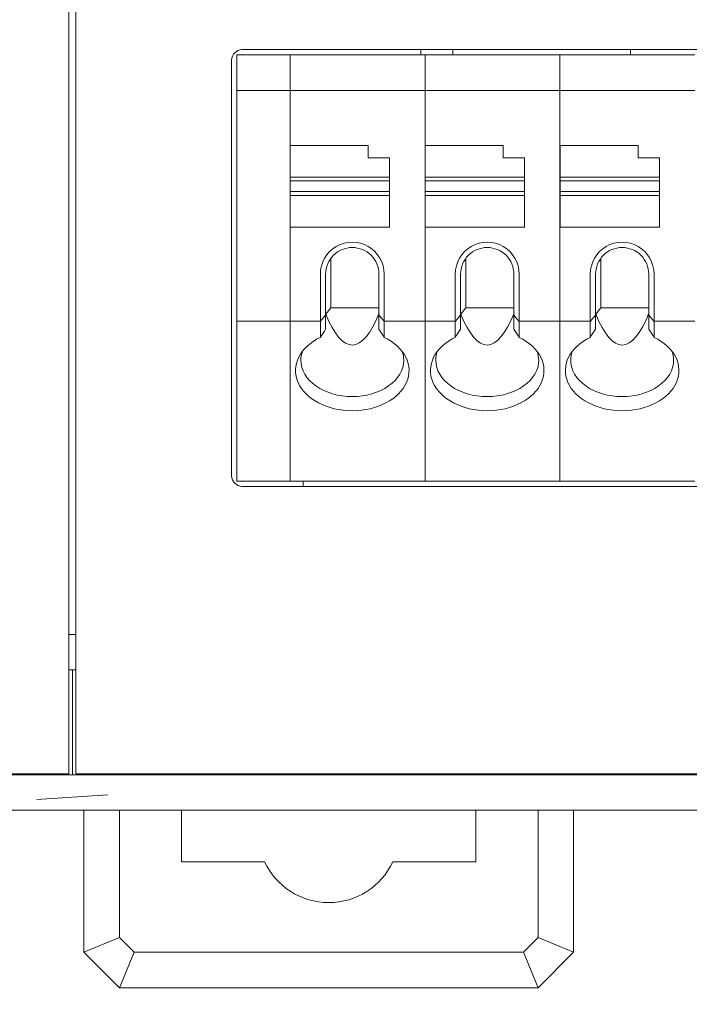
# Model space of a CAD drawing. Header units: millimetres. Extents: x -1114 to 1396, y -630 to 631.
# Tile 288 of 656: x -438 to -419, y 110 to 137. Entities that reach past the tile are written whole.
import ezdxf

# ---------------------------------------------------------------- set-up
doc = ezdxf.new("R2010")
doc.units = ezdxf.units.MM
doc.header["$MEASUREMENT"] = 0

msp = doc.modelspace()

# ---------------------------------------------------------------- linework, layer by layer
at = {"lineweight": 18}
for points, knots in [([(1038.9843, -629.7647), (1038.9843, -629.7647), (-1111.4882, -629.7647), (-1111.4882, -629.7647), (-1111.4882, -629.7647), (-1111.4882, -629.7647), (-1111.4882, 630.7883), (-1111.4882, 630.7883), (-1111.4882, 630.7883), (-1111.4882, 630.7883), (1038.9843, 630.7883), (1038.9843, 630.7883)], [0, 0, 0, 0, 0.3333333, 0.3333333, 0.3333333, 0.3333333, 0.6666667, 0.6666667, 0.6666667, 0.6666667, 1, 1, 1, 1]), ([(-431.4904, 136.4824), (-431.57, 136.4824), (-431.6463, 136.4508), (-431.7026, 136.3945), (-431.7026, 136.3945), (-431.7588, 136.3383), (-431.7904, 136.262), (-431.7904, 136.1824)], [0, 0, 0, 0, 0.5, 0.5, 0.5, 0.5, 1, 1, 1, 1]), ([(-427.4895, 130.1585), (-427.4895, 130.48), (-427.661, 130.7771), (-427.9395, 130.9379), (-427.9395, 130.9379), (-428.218, 131.0987), (-428.561, 131.0987), (-428.8395, 130.9379), (-428.8395, 130.9379), (-429.118, 130.7771), (-429.2895, 130.48), (-429.2895, 130.1585)], [0, 0, 0, 0, 0.3333333, 0.3333333, 0.3333333, 0.3333333, 0.6666667, 0.6666667, 0.6666667, 0.6666667, 1, 1, 1, 1]), ([(-428.3895, 130.9085), (-428.5884, 130.9085), (-428.7792, 130.8295), (-428.9198, 130.6888), (-428.9198, 130.6888), (-429.0605, 130.5482), (-429.1395, 130.3574), (-429.1395, 130.1585)], [0, 0, 0, 0, 0.5, 0.5, 0.5, 0.5, 1, 1, 1, 1]), ([(-427.6395, 130.1585), (-427.6395, 130.3574), (-427.7185, 130.5482), (-427.8592, 130.6888), (-427.8592, 130.6888), (-427.9998, 130.8295), (-428.1906, 130.9085), (-428.3895, 130.9085)], [0, 0, 0, 0, 0.5, 0.5, 0.5, 0.5, 1, 1, 1, 1]), ([(-423.6862, 130.1585), (-423.6862, 130.48), (-423.8578, 130.7771), (-424.1362, 130.9379), (-424.1362, 130.9379), (-424.4147, 131.0987), (-424.7578, 131.0987), (-425.0362, 130.9379), (-425.0362, 130.9379), (-425.3147, 130.7771), (-425.4862, 130.48), (-425.4862, 130.1585)], [0, 0, 0, 0, 0.3333333, 0.3333333, 0.3333333, 0.3333333, 0.6666667, 0.6666667, 0.6666667, 0.6666667, 1, 1, 1, 1]), ([(-424.5862, 130.9085), (-424.7851, 130.9085), (-424.9759, 130.8295), (-425.1166, 130.6888), (-425.1166, 130.6888), (-425.2572, 130.5482), (-425.3362, 130.3574), (-425.3362, 130.1585)], [0, 0, 0, 0, 0.5, 0.5, 0.5, 0.5, 1, 1, 1, 1]), ([(-423.8362, 130.1585), (-423.8362, 130.3574), (-423.9153, 130.5482), (-424.0559, 130.6888), (-424.0559, 130.6888), (-424.1966, 130.8295), (-424.3873, 130.9085), (-424.5862, 130.9085)], [0, 0, 0, 0, 0.5, 0.5, 0.5, 0.5, 1, 1, 1, 1]), ([(-419.883, 130.1585), (-419.883, 130.48), (-420.0545, 130.7771), (-420.333, 130.9379), (-420.333, 130.9379), (-420.6114, 131.0987), (-420.9545, 131.0987), (-421.233, 130.9379), (-421.233, 130.9379), (-421.5114, 130.7771), (-421.683, 130.48), (-421.683, 130.1585)], [0, 0, 0, 0, 0.3333333, 0.3333333, 0.3333333, 0.3333333, 0.6666667, 0.6666667, 0.6666667, 0.6666667, 1, 1, 1, 1]), ([(-420.783, 130.9085), (-420.9819, 130.9085), (-421.1727, 130.8295), (-421.3133, 130.6888), (-421.3133, 130.6888), (-421.454, 130.5482), (-421.533, 130.3574), (-421.533, 130.1585)], [0, 0, 0, 0, 0.5, 0.5, 0.5, 0.5, 1, 1, 1, 1]), ([(-420.033, 130.1585), (-420.033, 130.3574), (-420.112, 130.5482), (-420.2527, 130.6888), (-420.2527, 130.6888), (-420.3933, 130.8295), (-420.5841, 130.9085), (-420.783, 130.9085)], [0, 0, 0, 0, 0.5, 0.5, 0.5, 0.5, 1, 1, 1, 1]), ([(-429.2895, 128.3791), (-429.8701, 128.0997), (-430.1253, 127.5853), (-429.9186, 127.1107), (-429.9186, 127.1107), (-429.712, 126.6361), (-429.0918, 126.3123), (-428.3895, 126.3123)], [0, 0, 0, 0, 0.5, 0.5, 0.5, 0.5, 1, 1, 1, 1]), ([(-428.3895, 126.3123), (-427.6872, 126.3123), (-427.067, 126.6361), (-426.8603, 127.1107), (-426.8603, 127.1107), (-426.6537, 127.5853), (-426.9088, 128.0997), (-427.4895, 128.3791)], [0, 0, 0, 0, 0.5, 0.5, 0.5, 0.5, 1, 1, 1, 1]), ([(-425.4862, 128.3791), (-426.0669, 128.0997), (-426.3221, 127.5853), (-426.1154, 127.1107), (-426.1154, 127.1107), (-425.9087, 126.6361), (-425.2885, 126.3123), (-424.5862, 126.3123)], [0, 0, 0, 0, 0.5, 0.5, 0.5, 0.5, 1, 1, 1, 1]), ([(-424.5862, 126.3123), (-423.884, 126.3123), (-423.2638, 126.6361), (-423.0571, 127.1107), (-423.0571, 127.1107), (-422.8504, 127.5853), (-423.1056, 128.0997), (-423.6862, 128.3791)], [0, 0, 0, 0, 0.5, 0.5, 0.5, 0.5, 1, 1, 1, 1]), ([(-421.683, 128.3791), (-422.2636, 128.0997), (-422.5188, 127.5853), (-422.3121, 127.1107), (-422.3121, 127.1107), (-422.1055, 126.6361), (-421.4853, 126.3123), (-420.783, 126.3123)], [0, 0, 0, 0, 0.5, 0.5, 0.5, 0.5, 1, 1, 1, 1]), ([(-420.783, 126.3123), (-420.0807, 126.3123), (-419.4605, 126.6361), (-419.2538, 127.1107), (-419.2538, 127.1107), (-419.0472, 127.5853), (-419.3023, 128.0997), (-419.883, 128.3791)], [0, 0, 0, 0, 0.5, 0.5, 0.5, 0.5, 1, 1, 1, 1]), ([(-429.8395, 127.7351), (-429.8395, 127.4631), (-429.6867, 127.2024), (-429.4148, 127.0101), (-429.4148, 127.0101), (-429.1429, 126.8178), (-428.7741, 126.7098), (-428.3895, 126.7098)], [0, 0, 0, 0, 0.5, 0.5, 0.5, 0.5, 1, 1, 1, 1]), ([(-428.3895, 126.7098), (-428.0049, 126.7098), (-427.6361, 126.8178), (-427.3642, 127.0101), (-427.3642, 127.0101), (-427.0923, 127.2024), (-426.9395, 127.4631), (-426.9395, 127.7351)], [0, 0, 0, 0, 0.5, 0.5, 0.5, 0.5, 1, 1, 1, 1]), ([(-426.0362, 127.7351), (-426.0362, 127.4631), (-425.8835, 127.2024), (-425.6115, 127.0101), (-425.6115, 127.0101), (-425.3396, 126.8178), (-424.9708, 126.7098), (-424.5862, 126.7098)], [0, 0, 0, 0, 0.5, 0.5, 0.5, 0.5, 1, 1, 1, 1]), ([(-424.5862, 126.7098), (-424.2017, 126.7098), (-423.8329, 126.8178), (-423.5609, 127.0101), (-423.5609, 127.0101), (-423.289, 127.2024), (-423.1362, 127.4631), (-423.1362, 127.7351)], [0, 0, 0, 0, 0.5, 0.5, 0.5, 0.5, 1, 1, 1, 1]), ([(-422.233, 127.7351), (-422.233, 127.4631), (-422.0802, 127.2024), (-421.8083, 127.0101), (-421.8083, 127.0101), (-421.5364, 126.8178), (-421.1675, 126.7098), (-420.783, 126.7098)], [0, 0, 0, 0, 0.5, 0.5, 0.5, 0.5, 1, 1, 1, 1]), ([(-420.783, 126.7098), (-420.3984, 126.7098), (-420.0296, 126.8178), (-419.7577, 127.0101), (-419.7577, 127.0101), (-419.4857, 127.2024), (-419.333, 127.4631), (-419.333, 127.7351)], [0, 0, 0, 0, 0.5, 0.5, 0.5, 0.5, 1, 1, 1, 1]), ([(-431.7904, 124.4824), (-431.7904, 124.4028), (-431.7588, 124.3265), (-431.7026, 124.2703), (-431.7026, 124.2703), (-431.6463, 124.214), (-431.57, 124.1824), (-431.4904, 124.1824)], [0, 0, 0, 0, 0.5, 0.5, 0.5, 0.5, 1, 1, 1, 1]), ([(-435.2773, 115.0613), (-435.6106, 115.0613), (-435.9439, 115.0613), (-436.2773, 115.0613), (-436.2773, 115.0613), (-436.6106, 115.0613), (-436.9439, 115.0613), (-437.2773, 115.0613)], [0, 0, 0, 0, 0.5, 0.5, 0.5, 0.5, 1, 1, 1, 1]), ([(-430.863, 113.6113), (-430.5334, 112.9095), (-429.8279, 112.4613), (-429.0526, 112.4613), (-429.0526, 112.4613), (-428.2772, 112.4613), (-427.5717, 112.9095), (-427.2422, 113.6113)], [0, 0, 0, 0, 0.5, 0.5, 0.5, 0.5, 1, 1, 1, 1])]:
    msp.add_open_spline(points, degree=3, knots=knots, dxfattribs=at)
for points in [[(-436.3773, 168.083), (-436.3773, 168.083), (-436.3773, 118.083), (-436.3773, 118.083)], [(-436.1773, 118.083), (-436.1773, 118.083), (-436.1773, 168.083), (-436.1773, 168.083)], [(-431.4904, 136.4824), (-431.4904, 136.4824), (-384.6537, 136.4824), (-384.6537, 136.4824)], [(-426.4526, 136.4825), (-426.4526, 136.4825), (-426.4526, 136.3325), (-426.4526, 136.3325)], [(-425.5526, 136.3325), (-425.5526, 136.3325), (-425.5526, 136.4825), (-425.5526, 136.4825)], [(-420.5526, 136.3321), (-420.5526, 136.3321), (-420.5526, 136.4821), (-420.5526, 136.4821)], [(-431.7904, 136.1824), (-431.7904, 136.1824), (-431.7904, 124.4824), (-431.7904, 124.4824)], [(-431.6404, 136.3324), (-431.6404, 136.3324), (-430.1427, 136.3324), (-430.1427, 136.3324)], [(-431.6404, 136.2826), (-431.6404, 136.2826), (-431.6404, 136.3324), (-431.6404, 136.3324)], [(-431.6404, 136.3324), (-431.6404, 136.3324), (-430.1427, 136.3324), (-430.1427, 136.3324)], [(-431.6404, 135.3822), (-431.6404, 135.3822), (-431.6404, 136.2826), (-431.6404, 136.2826)], [(-430.1427, 136.3324), (-430.1427, 136.3324), (-426.3395, 136.3324), (-426.3395, 136.3324)], [(-430.1427, 136.2826), (-430.1427, 136.2826), (-430.1427, 136.3324), (-430.1427, 136.3324)], [(-426.3395, 136.3324), (-426.3395, 136.3324), (-430.1427, 136.3324), (-430.1427, 136.3324)], [(-430.1427, 136.2826), (-430.1427, 136.2826), (-430.1427, 136.3324), (-430.1427, 136.3324)], [(-430.1427, 135.3822), (-430.1427, 135.3822), (-430.1427, 136.2826), (-430.1427, 136.2826)], [(-430.1427, 135.3822), (-430.1427, 135.3822), (-430.1427, 136.2826), (-430.1427, 136.2826)], [(-426.3395, 136.3324), (-426.3395, 136.3324), (-422.5362, 136.3324), (-422.5362, 136.3324)], [(-426.3395, 136.2826), (-426.3395, 136.2826), (-426.3395, 136.3324), (-426.3395, 136.3324)], [(-426.3395, 136.2826), (-426.3395, 136.2826), (-426.3395, 136.3324), (-426.3395, 136.3324)], [(-422.5362, 136.3324), (-422.5362, 136.3324), (-426.3395, 136.3324), (-426.3395, 136.3324)], [(-426.3395, 135.3822), (-426.3395, 135.3822), (-426.3395, 136.2826), (-426.3395, 136.2826)], [(-426.3395, 135.3822), (-426.3395, 135.3822), (-426.3395, 136.2826), (-426.3395, 136.2826)], [(-422.5362, 136.3324), (-422.5362, 136.3324), (-418.733, 136.3324), (-418.733, 136.3324)], [(-422.5362, 136.2826), (-422.5362, 136.2826), (-422.5362, 136.3324), (-422.5362, 136.3324)], [(-418.733, 136.3324), (-418.733, 136.3324), (-422.5362, 136.3324), (-422.5362, 136.3324)], [(-422.5362, 136.2826), (-422.5362, 136.2826), (-422.5362, 136.3324), (-422.5362, 136.3324)], [(-422.5362, 135.3822), (-422.5362, 135.3822), (-422.5362, 136.2826), (-422.5362, 136.2826)], [(-422.5362, 135.3822), (-422.5362, 135.3822), (-422.5362, 136.2826), (-422.5362, 136.2826)], [(-431.6404, 135.262), (-431.6404, 135.262), (-431.6404, 135.3822), (-431.6404, 135.3822)], [(-430.1427, 135.3324), (-430.1427, 135.3324), (-431.6404, 135.3324), (-431.6404, 135.3324)], [(-430.1427, 135.262), (-430.1427, 135.262), (-430.1427, 135.3822), (-430.1427, 135.3822)], [(-430.1427, 135.262), (-430.1427, 135.262), (-430.1427, 135.3822), (-430.1427, 135.3822)], [(-430.1427, 135.3324), (-430.1427, 135.3324), (-426.3395, 135.3324), (-426.3395, 135.3324)], [(-426.3395, 135.262), (-426.3395, 135.262), (-426.3395, 135.3822), (-426.3395, 135.3822)], [(-426.3395, 135.262), (-426.3395, 135.262), (-426.3395, 135.3822), (-426.3395, 135.3822)], [(-426.3395, 135.3324), (-426.3395, 135.3324), (-422.5362, 135.3324), (-422.5362, 135.3324)], [(-422.5362, 135.262), (-422.5362, 135.262), (-422.5362, 135.3822), (-422.5362, 135.3822)], [(-422.5362, 135.262), (-422.5362, 135.262), (-422.5362, 135.3822), (-422.5362, 135.3822)], [(-422.5362, 135.3324), (-422.5362, 135.3324), (-418.733, 135.3324), (-418.733, 135.3324)], [(-431.6404, 128.9028), (-431.6404, 128.9028), (-431.6404, 135.262), (-431.6404, 135.262)], [(-430.1427, 128.9028), (-430.1427, 128.9028), (-430.1427, 135.262), (-430.1427, 135.262)], [(-430.1427, 128.9028), (-430.1427, 128.9028), (-430.1427, 135.262), (-430.1427, 135.262)], [(-426.3395, 128.9028), (-426.3395, 128.9028), (-426.3395, 135.262), (-426.3395, 135.262)], [(-426.3395, 128.9028), (-426.3395, 128.9028), (-426.3395, 135.262), (-426.3395, 135.262)], [(-422.5362, 128.9028), (-422.5362, 128.9028), (-422.5362, 135.262), (-422.5362, 135.262)], [(-422.5362, 128.9028), (-422.5362, 128.9028), (-422.5362, 135.262), (-422.5362, 135.262)], [(-427.9395, 133.7824), (-427.9395, 133.7824), (-430.1395, 133.7824), (-430.1395, 133.7824)], [(-430.1395, 133.7824), (-430.1395, 133.7824), (-430.1395, 132.8916), (-430.1395, 132.8916)], [(-427.9395, 133.4324), (-427.9395, 133.4324), (-427.9395, 133.7824), (-427.9395, 133.7824)], [(-424.1362, 133.7824), (-424.1362, 133.7824), (-426.3362, 133.7824), (-426.3362, 133.7824)], [(-426.3362, 133.7824), (-426.3362, 133.7824), (-426.3362, 132.8916), (-426.3362, 132.8916)], [(-424.1362, 133.4324), (-424.1362, 133.4324), (-424.1362, 133.7824), (-424.1362, 133.7824)], [(-420.333, 133.7824), (-420.333, 133.7824), (-422.533, 133.7824), (-422.533, 133.7824)], [(-422.533, 133.7824), (-422.533, 133.7824), (-422.533, 132.8916), (-422.533, 132.8916)], [(-420.333, 133.4324), (-420.333, 133.4324), (-420.333, 133.7824), (-420.333, 133.7824)], [(-427.3395, 133.4324), (-427.3395, 133.4324), (-427.9395, 133.4324), (-427.9395, 133.4324)], [(-427.3395, 132.8916), (-427.3395, 132.8916), (-427.3395, 133.4324), (-427.3395, 133.4324)], [(-423.5362, 133.4324), (-423.5362, 133.4324), (-424.1362, 133.4324), (-424.1362, 133.4324)], [(-423.5362, 132.8916), (-423.5362, 132.8916), (-423.5362, 133.4324), (-423.5362, 133.4324)], [(-419.733, 133.4324), (-419.733, 133.4324), (-420.333, 133.4324), (-420.333, 133.4324)], [(-419.733, 132.8916), (-419.733, 132.8916), (-419.733, 133.4324), (-419.733, 133.4324)], [(-430.1395, 132.8916), (-430.1395, 132.8916), (-430.1395, 132.7824), (-430.1395, 132.7824)], [(-430.1395, 132.8916), (-430.1395, 132.8916), (-427.3395, 132.8916), (-427.3395, 132.8916)], [(-427.3395, 132.8916), (-427.3395, 132.8916), (-427.3395, 132.7824), (-427.3395, 132.7824)], [(-426.3362, 132.8916), (-426.3362, 132.8916), (-426.3362, 132.7824), (-426.3362, 132.7824)], [(-426.3362, 132.8916), (-426.3362, 132.8916), (-423.5362, 132.8916), (-423.5362, 132.8916)], [(-423.5362, 132.8916), (-423.5362, 132.8916), (-423.5362, 132.7824), (-423.5362, 132.7824)], [(-422.533, 132.8916), (-422.533, 132.8916), (-419.733, 132.8916), (-419.733, 132.8916)], [(-422.533, 132.8916), (-422.533, 132.8916), (-422.533, 132.7824), (-422.533, 132.7824)], [(-419.733, 132.8916), (-419.733, 132.8916), (-419.733, 132.7824), (-419.733, 132.7824)], [(-430.1395, 132.4824), (-430.1395, 132.4824), (-430.1395, 132.7824), (-430.1395, 132.7824)], [(-430.1395, 132.7824), (-430.1395, 132.7824), (-427.3395, 132.7824), (-427.3395, 132.7824)], [(-427.3395, 132.7824), (-427.3395, 132.7824), (-427.3395, 132.4824), (-427.3395, 132.4824)], [(-426.3362, 132.4824), (-426.3362, 132.4824), (-426.3362, 132.7824), (-426.3362, 132.7824)], [(-426.3362, 132.7824), (-426.3362, 132.7824), (-423.5362, 132.7824), (-423.5362, 132.7824)], [(-423.5362, 132.7824), (-423.5362, 132.7824), (-423.5362, 132.4824), (-423.5362, 132.4824)], [(-422.533, 132.4824), (-422.533, 132.4824), (-422.533, 132.7824), (-422.533, 132.7824)], [(-422.533, 132.7824), (-422.533, 132.7824), (-419.733, 132.7824), (-419.733, 132.7824)], [(-419.733, 132.7824), (-419.733, 132.7824), (-419.733, 132.4824), (-419.733, 132.4824)], [(-427.3395, 132.4824), (-427.3395, 132.4824), (-430.1395, 132.4824), (-430.1395, 132.4824)], [(-430.1395, 132.4824), (-430.1395, 132.4824), (-430.1395, 132.3732), (-430.1395, 132.3732)], [(-430.1395, 132.3732), (-430.1395, 132.3732), (-430.1395, 131.4824), (-430.1395, 131.4824)], [(-427.3395, 132.3732), (-427.3395, 132.3732), (-430.1395, 132.3732), (-430.1395, 132.3732)], [(-427.3395, 132.4824), (-427.3395, 132.4824), (-427.3395, 132.3732), (-427.3395, 132.3732)], [(-427.3395, 132.3732), (-427.3395, 132.3732), (-427.3395, 131.4824), (-427.3395, 131.4824)], [(-426.3362, 132.4824), (-426.3362, 132.4824), (-426.3362, 132.3732), (-426.3362, 132.3732)], [(-423.5362, 132.4824), (-423.5362, 132.4824), (-426.3362, 132.4824), (-426.3362, 132.4824)], [(-423.5362, 132.3732), (-423.5362, 132.3732), (-426.3362, 132.3732), (-426.3362, 132.3732)], [(-426.3362, 132.3732), (-426.3362, 132.3732), (-426.3362, 131.4824), (-426.3362, 131.4824)], [(-423.5362, 132.4824), (-423.5362, 132.4824), (-423.5362, 132.3732), (-423.5362, 132.3732)], [(-423.5362, 132.3732), (-423.5362, 132.3732), (-423.5362, 131.4824), (-423.5362, 131.4824)], [(-419.733, 132.4824), (-419.733, 132.4824), (-422.533, 132.4824), (-422.533, 132.4824)], [(-422.533, 132.4824), (-422.533, 132.4824), (-422.533, 132.3732), (-422.533, 132.3732)], [(-422.533, 132.3732), (-422.533, 132.3732), (-422.533, 131.4824), (-422.533, 131.4824)], [(-419.733, 132.3732), (-419.733, 132.3732), (-422.533, 132.3732), (-422.533, 132.3732)], [(-419.733, 132.4824), (-419.733, 132.4824), (-419.733, 132.3732), (-419.733, 132.3732)], [(-419.733, 132.3732), (-419.733, 132.3732), (-419.733, 131.4824), (-419.733, 131.4824)], [(-427.3395, 131.4824), (-427.3395, 131.4824), (-430.1395, 131.4824), (-430.1395, 131.4824)], [(-423.5362, 131.4824), (-423.5362, 131.4824), (-426.3362, 131.4824), (-426.3362, 131.4824)], [(-419.733, 131.4824), (-419.733, 131.4824), (-422.533, 131.4824), (-422.533, 131.4824)], [(-428.9895, 130.6085), (-428.9895, 130.6085), (-428.9895, 129.2114), (-428.9895, 129.2114)], [(-425.1862, 130.6085), (-425.1862, 130.6085), (-425.1862, 129.2114), (-425.1862, 129.2114)], [(-421.383, 130.6085), (-421.383, 130.6085), (-421.383, 129.2114), (-421.383, 129.2114)], [(-429.2895, 130.1585), (-429.2895, 130.1585), (-429.2895, 128.9028), (-429.2895, 128.9028)], [(-429.1395, 129.0031), (-429.1395, 129.0031), (-429.1395, 130.1585), (-429.1395, 130.1585)], [(-427.6395, 130.1585), (-427.6395, 130.1585), (-427.6395, 129.0031), (-427.6395, 129.0031)], [(-427.4895, 128.9028), (-427.4895, 128.9028), (-427.4895, 130.1585), (-427.4895, 130.1585)], [(-425.4862, 130.1585), (-425.4862, 130.1585), (-425.4862, 128.9028), (-425.4862, 128.9028)], [(-425.3362, 129.0031), (-425.3362, 129.0031), (-425.3362, 130.1585), (-425.3362, 130.1585)], [(-423.8362, 130.1585), (-423.8362, 130.1585), (-423.8362, 129.0031), (-423.8362, 129.0031)], [(-423.6862, 128.9028), (-423.6862, 128.9028), (-423.6862, 130.1585), (-423.6862, 130.1585)], [(-421.683, 130.1585), (-421.683, 130.1585), (-421.683, 128.9028), (-421.683, 128.9028)], [(-421.533, 129.0031), (-421.533, 129.0031), (-421.533, 130.1585), (-421.533, 130.1585)], [(-420.033, 130.1585), (-420.033, 130.1585), (-420.033, 129.0031), (-420.033, 129.0031)], [(-419.883, 128.9028), (-419.883, 128.9028), (-419.883, 130.1585), (-419.883, 130.1585)], [(-429.136, 129.0347), (-429.136, 129.0347), (-428.9895, 129.2114), (-428.9895, 129.2114)], [(-428.9895, 129.2114), (-428.9895, 129.2114), (-427.6395, 129.2114), (-427.6395, 129.2114)], [(-425.3327, 129.0347), (-425.3327, 129.0347), (-425.1862, 129.2114), (-425.1862, 129.2114)], [(-425.1862, 129.2114), (-425.1862, 129.2114), (-423.8363, 129.2114), (-423.8363, 129.2114)], [(-421.5295, 129.0347), (-421.5295, 129.0347), (-421.383, 129.2114), (-421.383, 129.2114)], [(-421.383, 129.2114), (-421.383, 129.2114), (-420.033, 129.2114), (-420.033, 129.2114)], [(-429.1395, 129.0031), (-429.1395, 129.0031), (-429.2848, 128.8377), (-429.2848, 128.8377)], [(-429.1395, 128.6126), (-429.1395, 128.6126), (-429.1395, 129.0031), (-429.1395, 129.0031)], [(-429.136, 129.0347), (-428.6622, 127.8678), (-428.1081, 127.8702), (-427.634, 129.0571)], [(-427.6395, 128.6126), (-427.6395, 128.6126), (-427.6395, 129.0031), (-427.6395, 129.0031)], [(-427.6395, 129.0031), (-427.6395, 129.0031), (-427.4942, 128.8377), (-427.4942, 128.8377)], [(-425.3362, 129.0031), (-425.3362, 129.0031), (-425.4815, 128.8377), (-425.4815, 128.8377)], [(-425.3362, 128.6126), (-425.3362, 128.6126), (-425.3362, 129.0031), (-425.3362, 129.0031)], [(-425.3327, 129.0347), (-424.8589, 127.8678), (-424.3048, 127.8702), (-423.8307, 129.0571)], [(-423.8362, 128.6126), (-423.8362, 128.6126), (-423.8362, 129.0031), (-423.8362, 129.0031)], [(-423.8362, 129.0031), (-423.8362, 129.0031), (-423.6909, 128.8377), (-423.6909, 128.8377)], [(-421.533, 129.0031), (-421.533, 129.0031), (-421.6783, 128.8377), (-421.6783, 128.8377)], [(-421.533, 128.6126), (-421.533, 128.6126), (-421.533, 129.0031), (-421.533, 129.0031)], [(-421.5295, 129.0347), (-421.0556, 127.8678), (-420.5016, 127.8702), (-420.0275, 129.0571)], [(-420.033, 128.6126), (-420.033, 128.6126), (-420.033, 129.0031), (-420.033, 129.0031)], [(-420.033, 129.0031), (-420.033, 129.0031), (-419.8877, 128.8377), (-419.8877, 128.8377)], [(-431.6404, 128.7826), (-431.6404, 128.7826), (-431.6404, 128.9028), (-431.6404, 128.9028)], [(-430.1427, 128.8324), (-430.1427, 128.8324), (-431.6404, 128.8324), (-431.6404, 128.8324)], [(-431.6404, 124.3822), (-431.6404, 124.3822), (-431.6404, 128.7826), (-431.6404, 128.7826)], [(-430.1427, 128.7826), (-430.1427, 128.7826), (-430.1427, 128.9028), (-430.1427, 128.9028)], [(-430.1427, 128.7826), (-430.1427, 128.7826), (-430.1427, 128.9028), (-430.1427, 128.9028)], [(-430.1427, 128.8324), (-430.1427, 128.8324), (-429.2856, 128.8324), (-429.2856, 128.8324)], [(-430.1427, 124.3822), (-430.1427, 124.3822), (-430.1427, 128.7826), (-430.1427, 128.7826)], [(-430.1427, 124.3822), (-430.1427, 124.3822), (-430.1427, 128.7826), (-430.1427, 128.7826)], [(-429.2895, 128.9028), (-429.2895, 128.8804), (-429.2879, 128.8584), (-429.2848, 128.8377)], [(-429.2848, 128.8377), (-429.2879, 128.8171), (-429.2895, 128.7984), (-429.2895, 128.7826)], [(-429.2895, 128.7826), (-429.2895, 128.7826), (-429.2895, 128.3791), (-429.2895, 128.3791)], [(-427.4942, 128.8377), (-427.4911, 128.8584), (-427.4895, 128.8804), (-427.4895, 128.9028)], [(-427.4942, 128.8377), (-427.4911, 128.8171), (-427.4895, 128.7984), (-427.4895, 128.7826)], [(-426.3395, 128.8324), (-426.3395, 128.8324), (-427.4934, 128.8324), (-427.4934, 128.8324)], [(-427.4895, 128.7826), (-427.4895, 128.7826), (-427.4895, 128.3791), (-427.4895, 128.3791)], [(-426.3395, 128.7826), (-426.3395, 128.7826), (-426.3395, 128.9028), (-426.3395, 128.9028)], [(-426.3395, 128.7826), (-426.3395, 128.7826), (-426.3395, 128.9028), (-426.3395, 128.9028)], [(-425.4823, 128.8324), (-425.4823, 128.8324), (-426.3395, 128.8324), (-426.3395, 128.8324)], [(-426.3395, 124.3822), (-426.3395, 124.3822), (-426.3395, 128.7826), (-426.3395, 128.7826)], [(-426.3395, 124.3822), (-426.3395, 124.3822), (-426.3395, 128.7826), (-426.3395, 128.7826)], [(-425.4862, 128.9028), (-425.4862, 128.8804), (-425.4846, 128.8584), (-425.4815, 128.8377)], [(-425.4815, 128.8377), (-425.4846, 128.8171), (-425.4862, 128.7984), (-425.4862, 128.7826)], [(-425.4862, 128.7826), (-425.4862, 128.7826), (-425.4862, 128.3791), (-425.4862, 128.3791)], [(-423.6909, 128.8377), (-423.6878, 128.8584), (-423.6862, 128.8804), (-423.6862, 128.9028)], [(-423.6909, 128.8377), (-423.6878, 128.8171), (-423.6862, 128.7984), (-423.6862, 128.7826)], [(-422.5362, 128.8324), (-422.5362, 128.8324), (-423.6902, 128.8324), (-423.6902, 128.8324)], [(-423.6862, 128.7826), (-423.6862, 128.7826), (-423.6862, 128.3791), (-423.6862, 128.3791)], [(-422.5362, 128.7826), (-422.5362, 128.7826), (-422.5362, 128.9028), (-422.5362, 128.9028)], [(-422.5362, 128.7826), (-422.5362, 128.7826), (-422.5362, 128.9028), (-422.5362, 128.9028)], [(-421.6791, 128.8324), (-421.6791, 128.8324), (-422.5362, 128.8324), (-422.5362, 128.8324)], [(-422.5362, 124.3822), (-422.5362, 124.3822), (-422.5362, 128.7826), (-422.5362, 128.7826)], [(-422.5362, 124.3822), (-422.5362, 124.3822), (-422.5362, 128.7826), (-422.5362, 128.7826)], [(-421.683, 128.9028), (-421.683, 128.8804), (-421.6814, 128.8584), (-421.6783, 128.8377)], [(-421.6783, 128.8377), (-421.6814, 128.8171), (-421.683, 128.7984), (-421.683, 128.7826)], [(-421.683, 128.7826), (-421.683, 128.7826), (-421.683, 128.3791), (-421.683, 128.3791)], [(-419.8877, 128.8377), (-419.8846, 128.8584), (-419.883, 128.8804), (-419.883, 128.9028)], [(-419.8877, 128.8377), (-419.8846, 128.8171), (-419.883, 128.7984), (-419.883, 128.7826)], [(-418.733, 128.8324), (-418.733, 128.8324), (-419.8869, 128.8324), (-419.8869, 128.8324)], [(-419.883, 128.7826), (-419.883, 128.7826), (-419.883, 128.3791), (-419.883, 128.3791)], [(-429.1395, 128.6126), (-429.1894, 128.5354), (-429.2394, 128.4576), (-429.2895, 128.3791)], [(-427.4895, 128.3791), (-427.5395, 128.4576), (-427.5895, 128.5354), (-427.6395, 128.6126)], [(-425.3362, 128.6126), (-425.3862, 128.5354), (-425.4362, 128.4576), (-425.4862, 128.3791)], [(-423.6862, 128.3791), (-423.7363, 128.4576), (-423.7863, 128.5354), (-423.8362, 128.6126)], [(-421.533, 128.6126), (-421.5829, 128.5354), (-421.6329, 128.4576), (-421.683, 128.3791)], [(-419.883, 128.3791), (-419.933, 128.4576), (-419.983, 128.5354), (-420.033, 128.6126)], [(-429.7956, 127.9855), (-429.8247, 127.9037), (-429.8395, 127.8195), (-429.8395, 127.7351)], [(-426.9395, 127.7351), (-426.9395, 127.8183), (-426.9538, 127.9012), (-426.9822, 127.982)], [(-425.9941, 127.9804), (-426.0221, 127.9001), (-426.0362, 127.8177), (-426.0362, 127.7351)], [(-423.1362, 127.7351), (-423.1362, 127.8177), (-423.1504, 127.9), (-423.1783, 127.9802)], [(-422.191, 127.9799), (-422.2189, 127.8998), (-422.233, 127.8176), (-422.233, 127.7351)], [(-419.333, 127.7351), (-419.333, 127.8174), (-419.347, 127.8994), (-419.3747, 127.9794)], [(-431.6404, 124.3324), (-431.6404, 124.3324), (-431.6404, 124.3822), (-431.6404, 124.3822)], [(-430.1427, 124.3324), (-430.1427, 124.3324), (-431.6404, 124.3324), (-431.6404, 124.3324)], [(-431.6404, 124.3324), (-431.6404, 124.3324), (-430.1427, 124.3324), (-430.1427, 124.3324)], [(-430.1427, 124.3324), (-430.1427, 124.3324), (-430.1427, 124.3822), (-430.1427, 124.3822)], [(-430.1427, 124.3324), (-430.1427, 124.3324), (-430.1427, 124.3822), (-430.1427, 124.3822)], [(-426.3395, 124.3324), (-426.3395, 124.3324), (-430.1427, 124.3324), (-430.1427, 124.3324)], [(-430.1427, 124.3324), (-430.1427, 124.3324), (-426.3395, 124.3324), (-426.3395, 124.3324)], [(-429.7773, 124.3323), (-429.7773, 124.3323), (-429.7773, 124.1823), (-429.7773, 124.1823)], [(-426.3395, 124.3324), (-426.3395, 124.3324), (-426.3395, 124.3822), (-426.3395, 124.3822)], [(-426.3395, 124.3324), (-426.3395, 124.3324), (-426.3395, 124.3822), (-426.3395, 124.3822)], [(-422.5362, 124.3324), (-422.5362, 124.3324), (-426.3395, 124.3324), (-426.3395, 124.3324)], [(-426.3395, 124.3324), (-426.3395, 124.3324), (-422.5362, 124.3324), (-422.5362, 124.3324)], [(-422.5362, 124.3324), (-422.5362, 124.3324), (-422.5362, 124.3822), (-422.5362, 124.3822)], [(-422.5362, 124.3324), (-422.5362, 124.3324), (-422.5362, 124.3822), (-422.5362, 124.3822)], [(-418.733, 124.3324), (-418.733, 124.3324), (-422.5362, 124.3324), (-422.5362, 124.3324)], [(-422.5362, 124.3324), (-422.5362, 124.3324), (-418.733, 124.3324), (-418.733, 124.3324)], [(-384.6537, 124.1824), (-384.6537, 124.1824), (-431.4904, 124.1824), (-431.4904, 124.1824)], [(-436.3773, 120.0113), (-436.3773, 120.0113), (-436.1773, 120.0113), (-436.1773, 120.0113)], [(-436.3773, 119.0113), (-436.3773, 119.0113), (-436.1773, 119.0113), (-436.1773, 119.0113)], [(-436.2773, 116.0613), (-436.2773, 116.0613), (-436.2773, 119.0113), (-436.2773, 119.0113)], [(-436.3773, 118.083), (-436.3773, 118.083), (-436.3773, 116.083), (-436.3773, 116.083)], [(-436.1773, 116.083), (-436.1773, 116.083), (-436.1773, 118.083), (-436.1773, 118.083)], [(-436.3773, 116.083), (-436.3773, 116.083), (-492.5828, 116.083), (-492.5828, 116.083)], [(-436.3773, 116.083), (-436.3773, 116.083), (-492.5828, 116.083), (-492.5828, 116.083)], [(-436.6773, 116.0613), (-436.6773, 116.0613), (-438.2499, 116.0613), (-438.2499, 116.0613)], [(-435.8773, 116.0613), (-435.8773, 116.0613), (-436.6773, 116.0613), (-436.6773, 116.0613)], [(-379.9717, 116.083), (-379.9717, 116.083), (-436.1773, 116.083), (-436.1773, 116.083)], [(-379.9717, 116.083), (-379.9717, 116.083), (-436.1773, 116.083), (-436.1773, 116.083)], [(-435.8773, 116.0613), (-435.8773, 116.0613), (-434.3039, 116.0613), (-434.3039, 116.0613)], [(-434.3039, 116.0613), (-434.295, 116.0613), (-434.2862, 116.0613), (-434.2773, 116.0613)], [(-433.2773, 116.0613), (-433.2773, 116.0613), (-434.2773, 116.0613), (-434.2773, 116.0613)], [(-433.2773, 116.0613), (-433.2773, 116.0613), (-414.0745, 116.0613), (-414.0745, 116.0613)], [(-435.2773, 115.4932), (-435.2773, 115.4932), (-437.2773, 115.3674), (-437.2773, 115.3674)], [(-437.2773, 115.0613), (-437.2773, 115.0613), (-459.4801, 115.0613), (-459.4801, 115.0613)], [(-435.9526, 111.0613), (-435.9526, 111.0613), (-435.9526, 115.0613), (-435.9526, 115.0613)], [(-435.2773, 115.0613), (-435.2773, 115.0613), (-413.0745, 115.0613), (-413.0745, 115.0613)], [(-434.9526, 115.0613), (-434.9526, 115.0613), (-434.9526, 111.4756), (-434.9526, 111.4756)], [(-433.2026, 115.0613), (-433.2026, 115.0613), (-433.2026, 113.6113), (-433.2026, 113.6113)], [(-424.9026, 113.6113), (-424.9026, 113.6113), (-424.9026, 115.0613), (-424.9026, 115.0613)], [(-423.1526, 111.4756), (-423.1526, 111.4756), (-423.1526, 115.0613), (-423.1526, 115.0613)], [(-422.1526, 115.0613), (-422.1526, 115.0613), (-422.1526, 111.0613), (-422.1526, 111.0613)], [(-433.2026, 113.6113), (-433.2026, 113.6113), (-430.863, 113.6113), (-430.863, 113.6113)], [(-427.2422, 113.6113), (-427.2422, 113.6113), (-424.9026, 113.6113), (-424.9026, 113.6113)], [(-435.9526, 111.0613), (-435.9526, 111.0613), (-434.9526, 111.4756), (-434.9526, 111.4756)], [(-434.9526, 111.4756), (-434.9526, 111.4756), (-434.5384, 111.0613), (-434.5384, 111.0613)], [(-423.5668, 111.0613), (-423.5668, 111.0613), (-423.1526, 111.4756), (-423.1526, 111.4756)], [(-422.1526, 111.0613), (-422.1526, 111.0613), (-423.1526, 111.4756), (-423.1526, 111.4756)], [(-434.9526, 110.0613), (-434.9526, 110.0613), (-435.9526, 111.0613), (-435.9526, 111.0613)], [(-434.9526, 110.0613), (-434.9526, 110.0613), (-434.5384, 111.0613), (-434.5384, 111.0613)], [(-434.5384, 111.0613), (-434.5384, 111.0613), (-423.5668, 111.0613), (-423.5668, 111.0613)], [(-423.1526, 110.0613), (-423.1526, 110.0613), (-423.5668, 111.0613), (-423.5668, 111.0613)], [(-422.1526, 111.0613), (-422.1526, 111.0613), (-423.1526, 110.0613), (-423.1526, 110.0613)], [(-423.1526, 110.0613), (-423.1526, 110.0613), (-434.9526, 110.0613), (-434.9526, 110.0613)]]:
    msp.add_open_spline(points, degree=3, dxfattribs=at)

doc.saveas('drawing.dxf')
